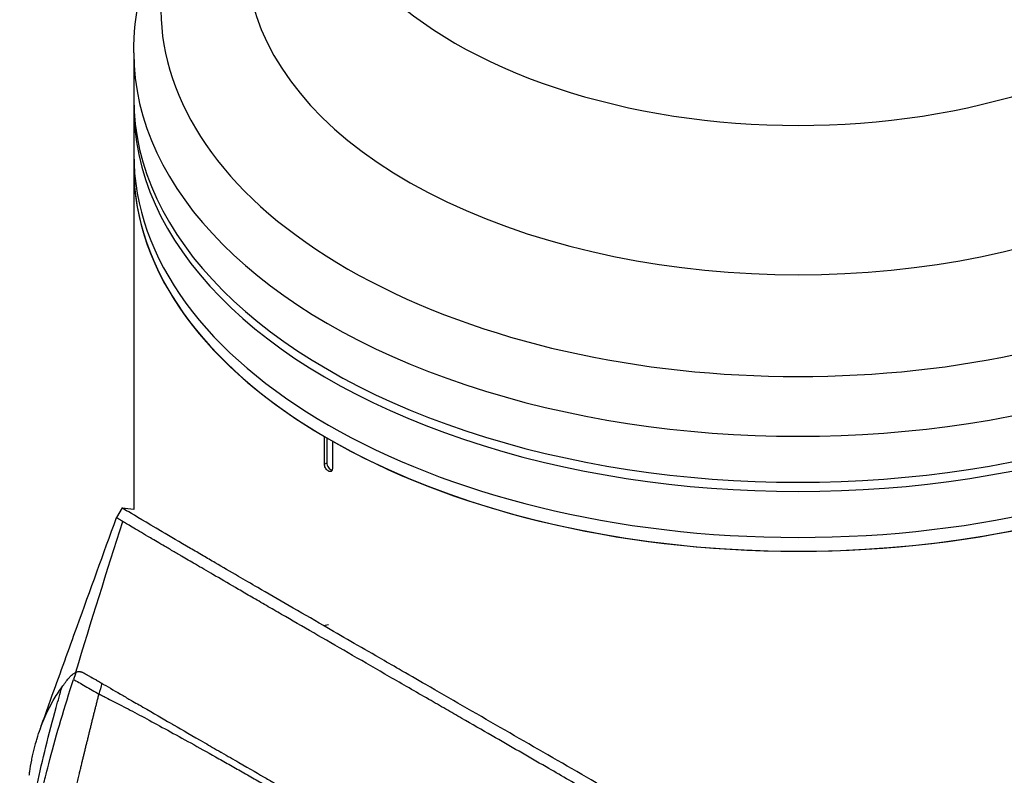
# Model space of a CAD drawing. Header units: millimetres. Extents: x 0 to 4378, y 0 to 2376.
# Tile 290 of 324: x 2535 to 2622, y 1163 to 1230. Entities that reach past the tile are written whole.
import ezdxf

# ---------------------------------------------------------------- set-up
doc = ezdxf.new("R2010")
doc.units = ezdxf.units.MM
doc.header["$LTSCALE"] = 0.2
doc.layers.add('01_Object Line', color=4, linetype='Continuous')

# ---------------------------------------------------------------- blocks, each defined once
blk = doc.blocks.new('A$C7c2cc22e_1')
for p, q in [((34.607, 192.951), (34.607, 188.868)), ((34.607, 188.052), (34.607, 152.397)), ((51.535, 156.413), (51.535, 158.863)), ((51.747, 158.739), (51.747, 156.536)), ((52.242, 158.455), (52.242, 156.005)), ((51.535, 156.413), (51.747, 156.536)), ((33.57, 152.527), (33.07, 151.661)), ((34.607, 152.397), (34.598, 152.402)), ((51.462, 142.073), (51.886, 142.188)), ((32.642, 136.444), (32.641, 136.443)), ((33.709, 135.827), (33.709, 135.826))]:
    blk.add_line(p, q)
for centre, major_axis, ratio, start_param, end_param in [((93.607, 196.87), (-56.6, 0), 0.57735, 5.575267, 10.132696), ((93.607, 201.524), (49, 0), 0.57735, 2.641527, 6.783251), ((93.607, 211.322), (-43, 0), 0.57735, 0, 3.141593), ((93.607, 192.951), (-59, 0), 0.57735, 0, 3.141593), ((93.607, 188.052), (59, 0), 0.57735, 3.129608, 6.29517), ((93.607, 188.868), (-59, 0), 0.57735, 0, 3.141593), ((93.607, 183.969), (59, 0), 0.57735, 3.141593, 6.283185), ((93.607, 182.744), (-59, 0), 0.57735, 0, 0.776923), ((93.607, 182.744), (59, 0), 0.57735, 3.141593, 6.283185), ((93.607, 182.744), (59, 0), 0.57735, 3.935465, 6.283185), ((52.101, 156.332), (0.25, -0.433), 0.57735, 3.926991, 5.844637), ((171.121, 71.665), (-89.237, 135.697), 0.881923, 0.609, 0.613506), ((272.445, 179.503), (-180.139, -312.009), 0.577359, 5.163887, 5.166806)]:
    blk.add_ellipse(centre, major_axis=major_axis, ratio=ratio, start_param=start_param, end_param=end_param)
for points, knots in [([(34.607, 192.951), (34.607, 196.315), (35.339, 199.668), (38.067, 205.937), (40.05, 208.855), (44.815, 213.984), (47.544, 216.233), (50.607, 218.234)], [3.9269908, 3.9269908, 3.9269908, 3.9269908, 4.1731827, 4.1731827, 4.4193746, 4.4193746, 4.6506401, 4.6506401, 4.6506401, 4.6506401]), ([(52.242, 156.005), (52.242, 155.959), (52.235, 155.917), (52.222, 155.881), (52.209, 155.846), (52.189, 155.816), (52.164, 155.794), (52.139, 155.773), (52.109, 155.759), (52.075, 155.754), (52.041, 155.749), (52.004, 155.753), (51.965, 155.765), (51.939, 155.773), (51.913, 155.785), (51.887, 155.8), (51.848, 155.823), (51.808, 155.854), (51.77, 155.891), (51.733, 155.927), (51.698, 155.971), (51.667, 156.017), (51.636, 156.064), (51.609, 156.115), (51.588, 156.166), (51.568, 156.217), (51.552, 156.269), (51.544, 156.319), (51.538, 156.351), (51.535, 156.383), (51.535, 156.413)], [0, 0, 0, 0, 0.107468, 0.107468, 0.107468, 0.214935, 0.214935, 0.214935, 0.322405, 0.322405, 0.322405, 0.429877, 0.429877, 0.429877, 0.5, 0.5, 0.5, 0.607468, 0.607468, 0.607468, 0.714935, 0.714935, 0.714935, 0.822405, 0.822405, 0.822405, 0.929877, 0.929877, 0.929877, 1, 1, 1, 1]), ([(51.462, 142.073), (50.403, 142.685), (49.383, 143.274), (47.431, 144.404), (46.5, 144.943), (45.026, 145.799), (44.458, 146.129), (43.183, 146.87), (42.494, 147.271), (41.474, 147.866), (41.116, 148.075), (40.377, 148.507), (40, 148.727), (38.682, 149.498), (37.845, 149.989), (35.686, 151.259), (34.72, 151.831), (33.885, 152.331), (33.708, 152.438), (33.585, 152.516), (33.567, 152.528), (33.57, 152.527)], [0, 0, 0, 0, 0.449356, 0.449356, 0.898467, 0.898467, 1.197468, 1.197468, 1.595858, 1.595858, 1.82337, 1.82337, 2.083118, 2.083118, 2.775822, 2.775822, 4.159486, 4.159486, 4.850949, 4.850949, 5.191637, 5.191637, 5.191637, 5.191637]), ([(26.279, 132.863), (26.289, 132.888), (26.298, 132.913), (26.334, 133.014), (26.361, 133.09), (26.47, 133.393), (26.552, 133.62), (26.878, 134.529), (27.123, 135.21), (28.104, 137.931), (28.838, 139.966), (30.741, 145.233), (31.906, 148.453), (33.07, 151.661)], [0, 0, 0, 0, 0.008057, 0.008057, 0.032228, 0.032228, 0.104742, 0.104742, 0.322298, 0.322298, 0.975246, 0.975246, 2.01898, 2.01898, 2.01898, 2.01898]), ([(33.647, 151.308), (33.643, 151.311), (33.628, 151.32), (33.597, 151.338), (33.585, 151.345), (33.549, 151.367), (33.526, 151.381), (33.46, 151.42), (33.42, 151.445), (33.309, 151.512), (33.248, 151.549), (33.169, 151.597), (33.143, 151.613), (33.103, 151.638), (33.089, 151.647), (33.073, 151.658), (33.069, 151.661), (33.07, 151.661)], [-1.0542714, -1.0542714, -1.0542714, -1.0542714, -1.0160112, -1.0160112, -0.9911733, -0.9911733, -0.9414979, -0.9414979, -0.8421441, -0.8421441, -0.6435636, -0.6435636, -0.5113721, -0.5113721, -0.3790245, -0.3790245, -0.2702681, -0.2702681, -0.2702681, -0.2702681]), ([(85.676, 121.21), (85.659, 121.219), (85.595, 121.256), (85.454, 121.338), (85.398, 121.37), (85.231, 121.466), (85.12, 121.53), (84.785, 121.723), (84.562, 121.851), (83.892, 122.237), (83.444, 122.495), (82.099, 123.27), (81.198, 123.788), (78.49, 125.347), (76.673, 126.393), (73.646, 128.136), (72.436, 128.832), (69.619, 130.454), (68.016, 131.377), (65.527, 132.81), (64.631, 133.326), (63.266, 134.113), (62.792, 134.385), (61.819, 134.946), (61.32, 135.234), (59.636, 136.204), (58.468, 136.877), (56.205, 138.182), (55.11, 138.813), (52.984, 140.04), (51.954, 140.634), (49.961, 141.785), (48.999, 142.341), (47.844, 143.009), (47.615, 143.142), (46.936, 143.535), (46.494, 143.791), (45.621, 144.298), (45.19, 144.547), (44.379, 145.018), (43.998, 145.24), (42.929, 145.861), (42.267, 146.246), (41.092, 146.931), (40.572, 147.235), (39.648, 147.774), (39.239, 148.014), (38.764, 148.292), (38.68, 148.341), (38.456, 148.472), (38.319, 148.552), (37.893, 148.802), (37.614, 148.966), (36.884, 149.394), (36.461, 149.643), (35.5, 150.209), (35.013, 150.497), (34.408, 150.855), (34.227, 150.962), (34.027, 151.081), (33.988, 151.105), (33.895, 151.16), (33.841, 151.192), (33.765, 151.238), (33.741, 151.252), (33.705, 151.274), (33.693, 151.281), (33.663, 151.299), (33.65, 151.306), (33.647, 151.308)], [-1.691817, -1.691817, -1.691817, -1.691817, -1.685693, -1.685693, -1.681725, -1.681725, -1.673789, -1.673789, -1.657916, -1.657916, -1.626174, -1.626174, -1.562675, -1.562675, -1.435698, -1.435698, -1.351034, -1.351034, -1.238185, -1.238185, -1.174022, -1.174022, -1.139664, -1.139664, -1.103057, -1.103057, -1.015385, -1.015385, -0.929461, -0.929461, -0.843958, -0.843958, -0.758525, -0.758525, -0.737003, -0.737003, -0.694304, -0.694304, -0.650672, -0.650672, -0.610004, -0.610004, -0.533695, -0.533695, -0.466986, -0.466986, -0.408715, -0.408715, -0.396001, -0.396001, -0.374521, -0.374521, -0.328153, -0.328153, -0.246913, -0.246913, -0.125005, -0.125005, -0.064057, -0.064057, -0.04882, -0.04882, -0.025982, -0.025982, -0.014544, -0.014544, -0.008825, -0.008825, -0.000001, -0.000001, -0.000001, -0.000001]), ([(144.844, 88.054), (144.841, 88.055), (144.816, 88.072), (144.73, 88.124), (144.693, 88.147), (144.567, 88.223), (144.464, 88.285), (144.099, 88.503), (143.783, 88.691), (142.63, 89.37), (141.59, 89.979), (139.471, 91.215), (138.519, 91.769), (136.445, 92.974), (135.587, 93.471), (135.251, 93.668), (135.191, 93.702), (134.948, 93.845), (134.763, 93.953), (133.809, 94.512), (132.977, 94.998), (131.112, 96.089), (130.068, 96.699), (128.471, 97.632), (127.974, 97.923), (127.298, 98.317), (127.139, 98.411), (126.813, 98.601), (126.649, 98.696), (126.148, 98.986), (125.792, 99.193), (124.766, 99.788), (124.092, 100.179), (121.778, 101.52), (120.094, 102.495), (117.501, 103.997), (116.628, 104.502), (115.296, 105.273), (114.845, 105.533), (113.425, 106.355), (112.458, 106.914), (110.53, 108.028), (109.585, 108.574), (107.678, 109.676), (106.727, 110.225), (104.83, 111.321), (103.887, 111.865), (99.265, 114.533), (95.436, 116.741), (89.833, 119.969), (88.146, 120.941), (83.463, 123.638), (80.433, 125.382), (72.809, 129.772), (68.234, 132.405), (62.711, 135.586), (61.621, 136.214), (59.742, 137.297), (58.946, 137.756), (57.573, 138.547), (56.991, 138.883), (55.555, 139.711), (54.71, 140.199), (53.056, 141.153), (52.249, 141.619), (51.462, 142.073)], [0.000001, 0.000001, 0.000001, 0.000001, 0.020999, 0.020999, 0.03362, 0.03362, 0.058853, 0.058853, 0.10929, 0.10929, 0.210139, 0.210139, 0.277387, 0.277387, 0.343259, 0.343259, 0.357255, 0.357255, 0.400141, 0.400141, 0.572106, 0.572106, 0.758153, 0.758153, 0.839265, 0.839265, 0.865124, 0.865124, 0.885821, 0.885821, 0.936976, 0.936976, 1.031169, 1.031169, 1.255712, 1.255712, 1.367089, 1.367089, 1.423303, 1.423303, 1.543936, 1.543936, 1.662482, 1.662482, 1.779397, 1.779397, 1.892284, 1.892284, 2.327177, 2.327177, 2.51121, 2.51121, 2.83327, 2.83327, 3.318061, 3.318061, 3.439024, 3.439024, 3.529698, 3.529698, 3.597738, 3.597738, 3.699741, 3.699741, 3.801674, 3.801674, 3.801674, 3.801674]), ([(25.182, 120.93), (25.479, 122.818), (25.807, 124.458), (26.099, 125.795), (26.317, 126.797), (26.509, 127.601), (26.652, 128.191), (26.713, 128.444), (26.871, 129.102), (27.157, 130.191), (27.757, 132.482), (28.457, 134.853), (29.257, 137.305)], [0, 0, 0, 0, 0.25, 0.25, 0.25, 0.375, 0.375, 0.375, 0.5, 0.5, 0.5, 1, 1, 1, 1]), ([(28.232, 136.628), (28.427, 136.9), (28.63, 137.164), (28.841, 137.419), (28.88, 137.466), (28.906, 137.497), (28.92, 137.513), (28.946, 137.542), (28.972, 137.57), (28.999, 137.597), (29.048, 137.645), (29.1, 137.692), (29.155, 137.737), (29.227, 137.794), (29.33, 137.866), (29.467, 137.946)], [-1, -1, -1, -1, -0.5, -0.5, -0.5, -0.4375, -0.4375, -0.4375, -0.375, -0.375, -0.375, -0.25, -0.25, -0.25, 0, 0, 0, 0]), ([(29.257, 137.305), (29.388, 137.228), (29.548, 137.136), (29.725, 137.034), (29.901, 136.932), (30.096, 136.82), (30.297, 136.704), (30.499, 136.587), (30.708, 136.467), (30.914, 136.347), (31.121, 136.228), (31.324, 136.111), (31.516, 136)], [0, 0, 0, 0, 0.249993, 0.249993, 0.249993, 0.499995, 0.499995, 0.499995, 0.749998, 0.749998, 0.749998, 1, 1, 1, 1]), ([(29.467, 137.946), (29.469, 137.947), (29.471, 137.947), (29.472, 137.948), (29.496, 137.958), (29.52, 137.967), (29.546, 137.975), (29.57, 137.982), (29.596, 137.988), (29.622, 137.993), (29.626, 137.994), (29.63, 137.994), (29.634, 137.995), (29.68, 138.002), (29.726, 138.005), (29.77, 138.002), (29.778, 138.001), (29.786, 138.001), (29.793, 138), (29.81, 137.998), (29.826, 137.995), (29.842, 137.993), (29.867, 137.989), (29.891, 137.983), (29.913, 137.977), (29.925, 137.974), (29.936, 137.971), (29.947, 137.968), (29.952, 137.966), (29.964, 137.964), (29.985, 137.956), (29.994, 137.953), (30.006, 137.948), (30.02, 137.942), (30.021, 137.942), (30.022, 137.941), (30.024, 137.941), (30.034, 137.937), (30.044, 137.932), (30.055, 137.928), (30.07, 137.922), (30.084, 137.915), (30.099, 137.908), (30.106, 137.905), (30.113, 137.901), (30.121, 137.897), (30.188, 137.864), (30.28, 137.812), (30.399, 137.74), (30.474, 137.694), (30.546, 137.652), (30.615, 137.613), (30.647, 137.594), (30.679, 137.577), (30.71, 137.56), (30.747, 137.54), (30.813, 137.504), (30.912, 137.451), (30.925, 137.443), (30.939, 137.436), (30.954, 137.428), (31.057, 137.372), (31.143, 137.326), (31.208, 137.289), (31.213, 137.286), (31.219, 137.283), (31.224, 137.28), (31.336, 137.217), (31.446, 137.152), (31.555, 137.084), (31.614, 137.047), (31.673, 137.009), (31.731, 136.97), (31.74, 136.964), (31.749, 136.958), (31.758, 136.952)], [0, 0, 0, 0, 0.0021802, 0.0021802, 0.0021802, 0.0349898, 0.0349898, 0.0349898, 0.0665186, 0.0665186, 0.0665186, 0.0714286, 0.0714286, 0.0714286, 0.1321946, 0.1321946, 0.1321946, 0.1428571, 0.1428571, 0.1428571, 0.1638774, 0.1638774, 0.1638774, 0.197224, 0.197224, 0.197224, 0.2142857, 0.2142857, 0.2142857, 0.2376364, 0.2376364, 0.2376364, 0.2489714, 0.2489714, 0.2489714, 0.25, 0.25, 0.25, 0.2648779, 0.2648779, 0.2648779, 0.2857143, 0.2857143, 0.2857143, 0.3001586, 0.3001586, 0.3001586, 0.4285714, 0.4285714, 0.4285714, 0.525964, 0.525964, 0.525964, 0.5714286, 0.5714286, 0.5714286, 0.6658539, 0.6658539, 0.6658539, 0.6785714, 0.6785714, 0.6785714, 0.7857143, 0.7857143, 0.7857143, 0.7919818, 0.7919818, 0.7919818, 0.9202925, 0.9202925, 0.9202925, 0.9895013, 0.9895013, 0.9895013, 1, 1, 1, 1]), ([(24.473, 118.665), (24.792, 121.582), (25.305, 124.673), (26.012, 127.939), (26.491, 130.151), (27.06, 132.443), (27.717, 134.815), (27.883, 135.414), (28.055, 136.018), (28.232, 136.628)], [-1, -1, -1, -1, -0.459072, -0.459072, -0.459072, -0.092566, -0.092566, -0.092566, 0, 0, 0, 0]), ([(25.322, 128.783), (25.335, 128.891), (25.35, 129.002), (25.366, 129.116), (25.411, 129.432), (25.467, 129.773), (25.537, 130.133), (25.568, 130.293), (25.602, 130.458), (25.639, 130.627), (25.673, 130.785), (25.711, 130.947), (25.751, 131.111), (25.79, 131.267), (25.831, 131.425), (25.876, 131.585), (25.883, 131.61), (25.889, 131.635), (25.896, 131.659), (25.932, 131.785), (25.97, 131.915), (26.01, 132.05), (26.096, 132.333), (26.196, 132.634), (26.311, 132.95), (26.412, 133.226), (26.525, 133.513), (26.653, 133.81), (26.872, 134.322), (27.135, 134.861), (27.453, 135.414), (27.683, 135.813), (27.941, 136.22), (28.232, 136.628)], [0.8422083, 0.8422083, 0.8422083, 0.8422083, 0.849008, 0.849008, 0.849008, 0.8678821, 0.8678821, 0.8678821, 0.876305, 0.876305, 0.876305, 0.8842189, 0.8842189, 0.8842189, 0.8917062, 0.8917062, 0.8917062, 0.8928571, 0.8928571, 0.8928571, 0.9031342, 0.9031342, 0.9031342, 0.9247967, 0.9247967, 0.9247967, 0.9437386, 0.9437386, 0.9437386, 0.9764071, 0.9764071, 0.9764071, 1, 1, 1, 1]), ([(31.758, 136.952), (31.781, 136.939), (31.803, 136.926), (31.826, 136.913), (31.858, 136.895), (31.89, 136.876), (31.922, 136.858), (32.442, 136.559), (33.022, 136.225), (33.661, 135.855), (33.931, 135.699), (34.211, 135.537), (34.502, 135.369), (34.696, 135.257), (34.887, 135.146), (35.074, 135.038), (35.307, 134.903), (35.534, 134.771), (35.753, 134.645), (36.723, 134.083), (37.527, 133.619), (38.057, 133.312), (38.098, 133.289), (38.14, 133.265), (38.181, 133.241), (38.917, 132.816), (39.816, 132.297), (40.917, 131.661), (41.358, 131.407), (41.831, 131.134), (42.339, 130.842), (42.356, 130.832), (42.374, 130.821), (42.391, 130.811), (42.941, 130.494), (43.456, 130.197), (43.93, 129.924), (44.936, 129.343), (45.757, 128.87), (46.354, 128.525), (46.716, 128.316), (46.996, 128.155), (47.19, 128.042), (47.205, 128.034), (47.219, 128.026), (47.233, 128.018), (47.506, 127.86), (47.775, 127.705), (48.04, 127.552), (48.333, 127.383), (48.62, 127.217), (48.903, 127.054), (49.516, 126.7), (50.106, 126.36), (50.667, 126.036), (51.308, 125.665), (51.913, 125.316), (52.478, 124.99), (53.157, 124.598), (53.777, 124.24), (54.333, 123.919), (54.986, 123.542), (55.552, 123.215), (56.024, 122.942), (56.093, 122.903), (56.162, 122.863), (56.229, 122.824), (56.994, 122.382), (57.641, 122.009), (58.161, 121.709), (58.847, 121.313), (59.312, 121.045), (59.549, 120.908), (60.072, 120.608), (60.924, 120.119), (62.122, 119.433), (62.454, 119.243), (62.813, 119.037), (63.199, 118.816), (64.373, 118.144), (65.37, 117.571), (66.181, 117.105), (66.454, 116.947), (66.706, 116.802), (66.937, 116.668), (68.137, 115.975), (69.254, 115.323), (70.282, 114.716), (70.368, 114.665), (70.454, 114.615), (70.538, 114.565), (70.581, 114.539), (70.624, 114.514), (70.667, 114.489), (70.681, 114.481), (70.695, 114.472), (70.709, 114.464)], [0, 0, 0, 0, 0.00361, 0.00361, 0.00361, 0.008721, 0.008721, 0.008721, 0.090486, 0.090486, 0.090486, 0.125, 0.125, 0.125, 0.141082, 0.141082, 0.141082, 0.161133, 0.161133, 0.161133, 0.25, 0.25, 0.25, 0.254893, 0.254893, 0.254893, 0.340688, 0.340688, 0.340688, 0.375, 0.375, 0.375, 0.375879, 0.375879, 0.375879, 0.403474, 0.403474, 0.403474, 0.461942, 0.461942, 0.461942, 0.497315, 0.497315, 0.497315, 0.5, 0.5, 0.5, 0.513913, 0.513913, 0.513913, 0.529261, 0.529261, 0.529261, 0.562572, 0.562572, 0.562572, 0.600636, 0.600636, 0.600636, 0.646363, 0.646363, 0.646363, 0.7, 0.7, 0.7, 0.702738, 0.702738, 0.702738, 0.733893, 0.733893, 0.733893, 0.775, 0.775, 0.775, 0.833716, 0.833716, 0.833716, 0.85, 0.85, 0.85, 0.906076, 0.906076, 0.906076, 0.925, 0.925, 0.925, 0.990784, 0.990784, 0.990784, 0.996291, 0.996291, 0.996291, 0.999075, 0.999075, 0.999075, 1, 1, 1, 1]), ([(29.226, 126.606), (29.273, 126.807), (29.319, 127.005), (29.364, 127.198), (29.391, 127.31), (29.416, 127.419), (29.452, 127.569), (29.487, 127.718), (29.531, 127.907), (29.572, 128.079), (29.592, 128.165), (29.612, 128.247), (29.632, 128.33), (29.652, 128.414), (29.672, 128.499), (29.692, 128.584), (29.712, 128.669), (29.732, 128.754), (29.753, 128.838), (29.783, 128.965), (29.813, 129.092), (29.843, 129.219), (29.874, 129.346), (29.904, 129.472), (29.934, 129.599), (29.965, 129.726), (29.995, 129.853), (30.026, 129.98), (30.051, 130.085), (30.077, 130.191), (30.102, 130.296), (30.128, 130.402), (30.153, 130.507), (30.179, 130.613), (30.204, 130.718), (30.23, 130.824), (30.256, 130.929), (30.284, 131.045), (30.312, 131.161), (30.34, 131.277), (30.369, 131.393), (30.397, 131.509), (30.425, 131.625), (30.454, 131.741), (30.482, 131.857), (30.51, 131.973), (30.538, 132.084), (30.565, 132.194), (30.592, 132.305), (30.619, 132.415), (30.646, 132.526), (30.674, 132.636), (30.701, 132.747), (30.728, 132.858), (30.756, 132.968), (30.784, 133.081), (30.812, 133.194), (30.84, 133.307), (30.868, 133.42), (30.896, 133.534), (30.924, 133.647), (30.952, 133.76), (30.98, 133.873), (31.008, 133.986), (31.036, 134.098), (31.064, 134.209), (31.092, 134.321), (31.12, 134.432), (31.148, 134.544), (31.176, 134.656), (31.204, 134.767), (31.232, 134.879), (31.26, 134.991), (31.289, 135.103), (31.317, 135.215), (31.345, 135.327), (31.373, 135.439), (31.402, 135.552), (31.43, 135.664), (31.459, 135.776), (31.487, 135.888), (31.516, 136)], [0, 0, 0, 0, 0.0897132, 0.0897132, 0.0897132, 0.1414804, 0.1414804, 0.1414804, 0.1932476, 0.1932476, 0.1932476, 0.2191312, 0.2191312, 0.2191312, 0.2450148, 0.2450148, 0.2450148, 0.2708984, 0.2708984, 0.2708984, 0.3096449, 0.3096449, 0.3096449, 0.3483914, 0.3483914, 0.3483914, 0.3871379, 0.3871379, 0.3871379, 0.4193782, 0.4193782, 0.4193782, 0.4516185, 0.4516185, 0.4516185, 0.4838587, 0.4838587, 0.4838587, 0.5192811, 0.5192811, 0.5192811, 0.5547035, 0.5547035, 0.5547035, 0.5901259, 0.5901259, 0.5901259, 0.6238896, 0.6238896, 0.6238896, 0.6576534, 0.6576534, 0.6576534, 0.6914171, 0.6914171, 0.6914171, 0.7259458, 0.7259458, 0.7259458, 0.7604744, 0.7604744, 0.7604744, 0.795003, 0.795003, 0.795003, 0.8290876, 0.8290876, 0.8290876, 0.8631723, 0.8631723, 0.8631723, 0.8972569, 0.8972569, 0.8972569, 0.9315046, 0.9315046, 0.9315046, 0.9657523, 0.9657523, 0.9657523, 1, 1, 1, 1]), ([(31.516, 136), (31.54, 135.988), (31.565, 135.976), (31.59, 135.963), (31.614, 135.951), (31.639, 135.938), (31.664, 135.926), (31.715, 135.9), (31.765, 135.875), (31.817, 135.849), (31.919, 135.797), (32.024, 135.744), (32.131, 135.69), (32.345, 135.581), (32.568, 135.467), (32.799, 135.348), (33.262, 135.109), (33.76, 134.85), (34.291, 134.57), (34.823, 134.289), (35.388, 133.988), (35.985, 133.667), (36.582, 133.345), (37.211, 133.003), (37.87, 132.643), (38.529, 132.282), (39.217, 131.902), (39.933, 131.504), (40.649, 131.105), (41.392, 130.689), (42.161, 130.257), (42.545, 130.04), (42.935, 129.819), (43.332, 129.595), (43.728, 129.37), (44.131, 129.141), (44.539, 128.908), (44.947, 128.675), (45.361, 128.438), (45.781, 128.197), (45.991, 128.077), (46.203, 127.955), (46.416, 127.832), (46.628, 127.71), (46.841, 127.587), (47.056, 127.463), (47.271, 127.339), (47.487, 127.214), (47.705, 127.088), (47.922, 126.962), (48.141, 126.835), (48.361, 126.707), (48.801, 126.452), (49.246, 126.193), (49.696, 125.931), (50.146, 125.669), (50.6, 125.404), (51.059, 125.136), (51.517, 124.868), (51.98, 124.597), (52.447, 124.323), (53.382, 123.775), (54.332, 123.217), (55.296, 122.648), (56.261, 122.079), (57.239, 121.501), (58.229, 120.914), (59.219, 120.328), (60.22, 119.733), (61.231, 119.131), (62.241, 118.529), (63.26, 117.921), (64.286, 117.307), (65.311, 116.694), (66.342, 116.075), (67.376, 115.453), (67.893, 115.142), (68.411, 114.831), (68.929, 114.519), (69.188, 114.362), (69.447, 114.206), (69.706, 114.05), (69.836, 113.972), (69.966, 113.893), (70.095, 113.815), (70.16, 113.776), (70.225, 113.737), (70.29, 113.698), (70.354, 113.659), (70.419, 113.619), (70.484, 113.58)], [0, 0, 0, 0, 0.0039109, 0.0039109, 0.0039109, 0.0078218, 0.0078218, 0.0078218, 0.0156437, 0.0156437, 0.0156437, 0.0312874, 0.0312874, 0.0312874, 0.0625747, 0.0625747, 0.0625747, 0.1251494, 0.1251494, 0.1251494, 0.1877242, 0.1877242, 0.1877242, 0.2502989, 0.2502989, 0.2502989, 0.3128736, 0.3128736, 0.3128736, 0.3754483, 0.3754483, 0.3754483, 0.4067357, 0.4067357, 0.4067357, 0.4380231, 0.4380231, 0.4380231, 0.4693104, 0.4693104, 0.4693104, 0.4849915, 0.4849915, 0.4849915, 0.5005978, 0.5005978, 0.5005978, 0.5162041, 0.5162041, 0.5162041, 0.5318104, 0.5318104, 0.5318104, 0.5630231, 0.5630231, 0.5630231, 0.5942357, 0.5942357, 0.5942357, 0.6254483, 0.6254483, 0.6254483, 0.6878736, 0.6878736, 0.6878736, 0.7502989, 0.7502989, 0.7502989, 0.8127242, 0.8127242, 0.8127242, 0.8751494, 0.8751494, 0.8751494, 0.9375747, 0.9375747, 0.9375747, 0.9687874, 0.9687874, 0.9687874, 0.9843937, 0.9843937, 0.9843937, 0.9921968, 0.9921968, 0.9921968, 0.9960984, 0.9960984, 0.9960984, 1, 1, 1, 1])]:
    blk.add_open_spline(points, degree=3, knots=knots)
for points in [[(33.57, 152.527), (33.913, 152.485), (34.256, 152.444), (34.598, 152.402)], [(29.467, 137.946), (30.817, 142.446), (32.21, 146.9), (33.647, 151.308)]]:
    blk.add_open_spline(points, degree=3)

msp = doc.modelspace()

# ---------------------------------------------------------------- block references
at = {"layer": '01_Object Line'}
msp.add_blockref('A$C7c2cc22e_1', (2510.212, 1034.021), dxfattribs=at)

doc.saveas('drawing.dxf')
